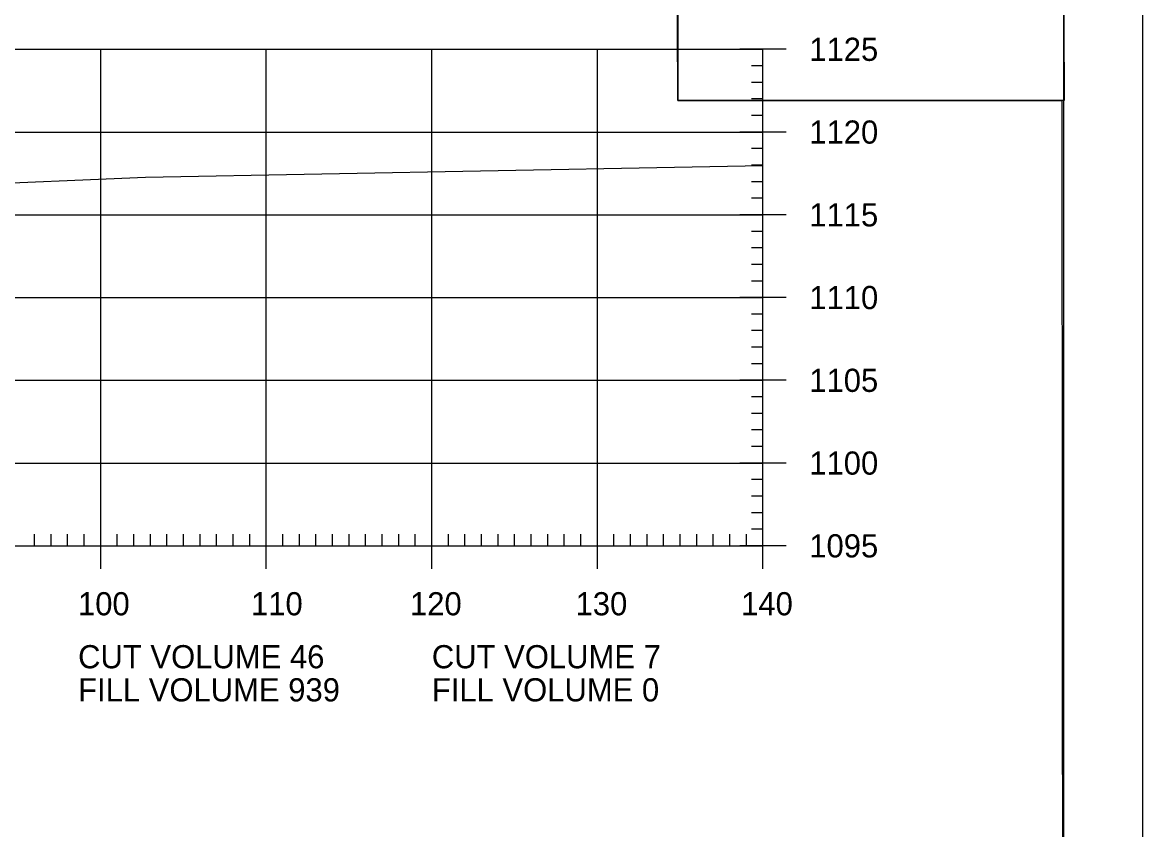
# Model space of a CAD drawing. Extents: x 1322838 to 1324533, y 339903 to 351025.
# Drawn here: x 1323799 to 1323866.6, y 349654.7 to 349703.5 of the extents above; entities that cross this region are included whole.
import ezdxf

# ---------------------------------------------------------------- set-up
doc = ezdxf.new("R2010")
doc.units = 0
for name, color, linetype in [('R_Axis', 7, 'Continuous'), ('R_Axis Annot', 7, 'Continuous'), ('R_Border', 7, 'Continuous'), ('R_Exist Surface', 7, 'Continuous'), ('R_Grid', 7, 'Continuous'), ('R_No Plot', 7, 'Continuous')]:
    doc.layers.add(name, color=color, linetype=linetype)

msp = doc.modelspace()

# ---------------------------------------------------------------- linework, layer by layer
at = {"layer": 'R_Axis'}
for p, q in [((1323845.115, 349701.895), (1323842.315, 349701.895)), ((1323843.715, 349671.895), (1323843.715, 349701.895)), ((1323843.715, 349700.895), (1323843.015, 349700.895)), ((1323843.715, 349699.895), (1323843.015, 349699.895)), ((1323843.715, 349698.895), (1323843.015, 349698.895)), ((1323843.715, 349697.895), (1323843.015, 349697.895)), ((1323845.115, 349696.895), (1323842.315, 349696.895)), ((1323843.715, 349695.895), (1323843.015, 349695.895)), ((1323843.715, 349694.895), (1323843.015, 349694.895)), ((1323843.715, 349693.895), (1323843.015, 349693.895)), ((1323843.715, 349692.895), (1323843.015, 349692.895)), ((1323845.115, 349691.895), (1323842.315, 349691.895)), ((1323843.715, 349690.895), (1323843.015, 349690.895)), ((1323843.715, 349689.895), (1323843.015, 349689.895)), ((1323843.715, 349688.895), (1323843.015, 349688.895)), ((1323843.715, 349687.895), (1323843.015, 349687.895)), ((1323845.115, 349686.895), (1323842.315, 349686.895)), ((1323843.715, 349685.895), (1323843.015, 349685.895)), ((1323843.715, 349684.895), (1323843.015, 349684.895)), ((1323843.715, 349683.895), (1323843.015, 349683.895)), ((1323843.715, 349682.895), (1323843.015, 349682.895)), ((1323845.115, 349681.895), (1323842.315, 349681.895)), ((1323843.715, 349680.895), (1323843.015, 349680.895)), ((1323843.715, 349679.895), (1323843.015, 349679.895)), ((1323843.715, 349678.895), (1323843.015, 349678.895)), ((1323843.715, 349677.895), (1323843.015, 349677.895)), ((1323845.115, 349676.895), (1323842.315, 349676.895)), ((1323843.715, 349675.895), (1323843.015, 349675.895)), ((1323843.715, 349674.895), (1323843.015, 349674.895)), ((1323843.715, 349673.895), (1323843.015, 349673.895)), ((1323803.715, 349670.495), (1323803.715, 349673.295)), ((1323813.715, 349670.495), (1323813.715, 349673.295)), ((1323823.715, 349670.495), (1323823.715, 349673.295)), ((1323833.715, 349670.495), (1323833.715, 349673.295)), ((1323843.715, 349670.495), (1323843.715, 349673.295)), ((1323799.715, 349671.895), (1323799.715, 349672.595)), ((1323800.715, 349671.895), (1323800.715, 349672.595)), ((1323801.715, 349671.895), (1323801.715, 349672.595)), ((1323802.715, 349671.895), (1323802.715, 349672.595)), ((1323804.715, 349671.895), (1323804.715, 349672.595)), ((1323805.715, 349671.895), (1323805.715, 349672.595)), ((1323806.715, 349671.895), (1323806.715, 349672.595)), ((1323807.715, 349671.895), (1323807.715, 349672.595)), ((1323808.715, 349671.895), (1323808.715, 349672.595)), ((1323809.715, 349671.895), (1323809.715, 349672.595)), ((1323810.715, 349671.895), (1323810.715, 349672.595)), ((1323811.715, 349671.895), (1323811.715, 349672.595)), ((1323812.715, 349671.895), (1323812.715, 349672.595)), ((1323814.715, 349671.895), (1323814.715, 349672.595)), ((1323815.715, 349671.895), (1323815.715, 349672.595)), ((1323816.715, 349671.895), (1323816.715, 349672.595)), ((1323817.715, 349671.895), (1323817.715, 349672.595)), ((1323818.715, 349671.895), (1323818.715, 349672.595)), ((1323819.715, 349671.895), (1323819.715, 349672.595)), ((1323820.715, 349671.895), (1323820.715, 349672.595)), ((1323821.715, 349671.895), (1323821.715, 349672.595)), ((1323822.715, 349671.895), (1323822.715, 349672.595)), ((1323824.715, 349671.895), (1323824.715, 349672.595)), ((1323825.715, 349671.895), (1323825.715, 349672.595)), ((1323826.715, 349671.895), (1323826.715, 349672.595)), ((1323827.715, 349671.895), (1323827.715, 349672.595)), ((1323828.715, 349671.895), (1323828.715, 349672.595)), ((1323829.715, 349671.895), (1323829.715, 349672.595)), ((1323830.715, 349671.895), (1323830.715, 349672.595)), ((1323831.715, 349671.895), (1323831.715, 349672.595)), ((1323832.715, 349671.895), (1323832.715, 349672.595)), ((1323834.715, 349671.895), (1323834.715, 349672.595)), ((1323835.715, 349671.895), (1323835.715, 349672.595)), ((1323836.715, 349671.895), (1323836.715, 349672.595)), ((1323837.715, 349671.895), (1323837.715, 349672.595)), ((1323838.715, 349671.895), (1323838.715, 349672.595)), ((1323839.715, 349671.895), (1323839.715, 349672.595)), ((1323840.715, 349671.895), (1323840.715, 349672.595)), ((1323841.715, 349671.895), (1323841.715, 349672.595)), ((1323842.715, 349671.895), (1323842.715, 349672.595)), ((1323843.715, 349672.895), (1323843.015, 349672.895)), ((1323563.715, 349671.895), (1323843.715, 349671.895)), ((1323845.115, 349671.895), (1323842.315, 349671.895))]:
    msp.add_line(p, q, dxfattribs=at)
at = {"layer": 'R_Border'}
msp.add_line((1323861.895, 349535.895), (1323861.895, 349741.355), dxfattribs=at)
at = {"layer": 'R_Exist Surface'}
msp.add_lwpolyline([(1323736.623, 349691.053), (1323772.268, 349692.718), (1323806.421, 349694.164), (1323838.378, 349694.772), (1323843.715, 349694.876)], dxfattribs=at)
at = {"layer": 'R_Grid'}
for p, q in [((1323563.715, 349701.895), (1323843.715, 349701.895)), ((1323803.715, 349671.895), (1323803.715, 349701.895)), ((1323813.715, 349671.895), (1323813.715, 349701.895)), ((1323823.715, 349671.895), (1323823.715, 349701.895)), ((1323833.715, 349671.895), (1323833.715, 349701.895)), ((1323843.715, 349671.895), (1323843.715, 349701.895)), ((1323563.715, 349696.895), (1323843.715, 349696.895)), ((1323563.715, 349691.895), (1323843.715, 349691.895)), ((1323563.715, 349686.895), (1323843.715, 349686.895)), ((1323563.715, 349681.895), (1323843.715, 349681.895)), ((1323563.715, 349676.895), (1323843.715, 349676.895)), ((1323563.715, 349671.895), (1323843.715, 349671.895))]:
    msp.add_line(p, q, dxfattribs=at)
at = {"layer": 'R_No Plot'}
for points in [[(1323533.308, 349745.249), (1323866.648, 349745.249), (1323866.648, 349531.912), (1323533.308, 349531.912)], [(1323779.635, 349741.355), (1323799.255, 349741.355), (1323799.255, 349731.475), (1323815.368, 349731.475), (1323838.567, 349731.475), (1323838.567, 349698.804), (1323861.775, 349698.804), (1323861.895, 349535.895), (1323545.715, 349535.895), (1323545.715, 349741.355)], [(1323838.427, 349731.475), (1323861.775, 349731.475), (1323861.915, 349698.804), (1323838.567, 349698.804)]]:
    msp.add_lwpolyline(points, close=True, dxfattribs=at)

# ---------------------------------------------------------------- texts
at = {"layer": 'R_Axis Annot'}
for s, p in [('1125', (1323846.515, 349701.195)), ('1120', (1323846.515, 349696.195)), ('1115', (1323846.515, 349691.195)), ('1110', (1323846.515, 349686.195)), ('1105', (1323846.515, 349681.195)), ('1100', (1323846.515, 349676.195)), ('1095', (1323846.515, 349671.195)), ('100', (1323802.343, 349667.695)), ('110', (1323812.795, 349667.695)), ('120', (1323822.398, 349667.695)), ('130', (1323832.398, 349667.695)), ('140', (1323842.398, 349667.695)), ('CUT VOLUME 46', (1323802.35, 349664.495)), ('CUT VOLUME 7', (1323823.715, 349664.495)), ('FILL VOLUME 939', (1323802.35, 349662.495)), ('FILL VOLUME 0', (1323823.715, 349662.495))]:
    msp.add_text(s, height=1.4, dxfattribs=at).set_placement(p)

doc.saveas('drawing.dxf')
